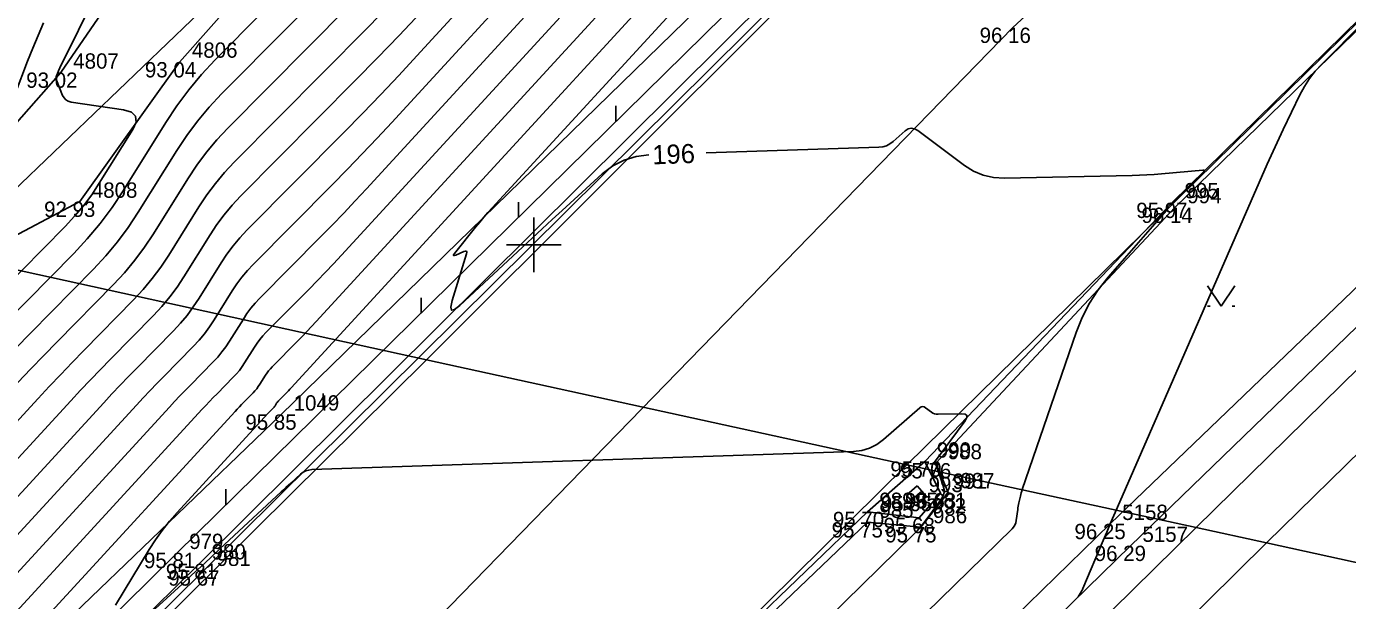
# Model space of a CAD drawing. Extents: x -711081 to -709338, y -1025122 to -1024092.
# Drawn here: x -709559.28 to -709535.12, y -1024256.5 to -1024246.01 of the extents above; entities that cross this region are included whole.
import ezdxf

# ---------------------------------------------------------------- set-up
doc = ezdxf.new("R2010")
doc.units = 0
for name, color, linetype in [('Ex_Contour Labels', 7, 'Continuous'), ('Ex_Major Contours', 7, 'Continuous'), ('Ex_Minor Contours', 7, 'Continuous'), ('Z_body', 7, 'Continuous'), ('Z_body_cisla', 7, 'Continuous'), ('Z_body_vysky_redukovane', 7, 'Continuous'), ('Z_hektometricka_sit', 7, 'Continuous'), ('Z_hrany_paty', 7, 'Continuous'), ('Z_katastr_hranice', 7, 'Continuous'), ('Z_katastr_vnitrni_kresba', 7, 'Continuous'), ('Z_komunikace', 7, 'Continuous'), ('Z_obruba', 7, 'Continuous'), ('Z_rozhranni', 7, 'Continuous'), ('Z_site_kanalizace_znaky', 7, 'Continuous'), ('Z_svodidla', 7, 'Continuous'), ('Z_svodidla_znacky', 7, 'Continuous'), ('Z_vdz12_prerusovana', 7, 'Continuous'), ('Z_znaky_kultur', 7, 'Continuous')]:
    doc.layers.add(name, color=color, linetype=linetype)

# ---------------------------------------------------------------- blocks, each defined once
blk = doc.blocks.new('POINT_DISPLAY')
blk.add_line((0, 0), (0, 0))
blk = doc.blocks.new('Z529')
blk.add_line((0, 0), (0.2, 0.2))
blk = doc.blocks.new('Z46260')
for p, q in [((0.13, 0.13), (-0.13, 0.13)), ((-0.13, 0.13), (-0.13, -0.13)), ((0.13, 0), (-0.13, 0)), ((0.13, -0.13), (0.13, 0.13)), ((-0.13, -0.13), (0.13, -0.13))]:
    blk.add_line(p, q)
blk = doc.blocks.new('Z314')
for p, q in [((-0.25, 0.17), (0, -0.2)), ((0, -0.2), (0.25, 0.17)), ((-0.25, -0.2), (-0.2, -0.2)), ((0.2, -0.2), (0.25, -0.2))]:
    blk.add_line(p, q)

msp = doc.modelspace()

# ---------------------------------------------------------------- linework, layer by layer
at = {"layer": 'Ex_Major Contours'}
for points in [[(-709546.03, -1024241.323), (-709553.056, -1024248.975), (-709553.263, -1024249.198), (-709553.472, -1024249.419), (-709553.683, -1024249.638), (-709553.897, -1024249.855), (-709555.013, -1024250.981), (-709555.095, -1024251.069), (-709555.172, -1024251.16), (-709555.244, -1024251.256), (-709555.31, -1024251.356), (-709555.564, -1024251.764), (-709555.63, -1024251.864), (-709555.702, -1024251.959), (-709555.778, -1024252.051), (-709555.86, -1024252.139), (-709556.278, -1024252.563), (-709556.375, -1024252.663), (-709556.472, -1024252.763), (-709556.567, -1024252.865), (-709556.662, -1024252.967), (-709564.986, -1024262.027)], [(-709547.898, -1024248.357), (-709548.125, -1024248.384), (-709548.348, -1024248.451), (-709548.555, -1024248.558), (-709548.746, -1024248.705), (-709549.478, -1024249.371), (-709549.661, -1024249.538), (-709549.843, -1024249.706), (-709550.025, -1024249.874), (-709550.206, -1024250.042), (-709551.349, -1024251.107), (-709551.446, -1024251.184), (-709551.502, -1024251.195), (-709551.517, -1024251.14), (-709551.491, -1024251.018), (-709551.23, -1024250.167), (-709551.224, -1024250.136), (-709551.231, -1024250.118), (-709551.249, -1024250.114), (-709551.28, -1024250.123), (-709551.425, -1024250.187), (-709551.454, -1024250.197), (-709551.468, -1024250.195), (-709551.466, -1024250.182), (-709551.448, -1024250.157), (-709551.062, -1024249.675), (-709550.988, -1024249.585), (-709550.913, -1024249.496), (-709550.837, -1024249.409), (-709550.759, -1024249.323), (-709543.411, -1024241.321)], [(-709557.648, -1024244.705), (-709558.664, -1024246.763), (-709558.672, -1024246.781), (-709558.681, -1024246.8), (-709558.688, -1024246.819), (-709558.696, -1024246.837), (-709558.725, -1024246.913), (-709558.73, -1024246.932), (-709558.732, -1024246.951), (-709558.73, -1024246.97), (-709558.724, -1024246.989), (-709558.614, -1024247.269), (-709558.589, -1024247.316), (-709558.555, -1024247.352), (-709558.512, -1024247.377), (-709558.46, -1024247.391), (-709557.499, -1024247.534), (-709557.355, -1024247.577), (-709557.279, -1024247.651), (-709557.272, -1024247.757), (-709557.333, -1024247.894), (-709557.944, -1024248.874), (-709558.083, -1024249.084), (-709558.234, -1024249.286), (-709558.395, -1024249.479), (-709558.567, -1024249.663), (-709559.754, -1024250.87)], [(-709552.582, -1024245.566), (-709553.046, -1024246.038), (-709555.476, -1024248.489), (-709555.655, -1024248.679), (-709555.822, -1024248.878), (-709555.977, -1024249.087), (-709556.121, -1024249.304), (-709556.675, -1024250.192), (-709556.819, -1024250.409), (-709556.974, -1024250.618), (-709557.141, -1024250.817), (-709557.319, -1024251.008), (-709558.228, -1024251.932), (-709558.44, -1024252.149), (-709558.65, -1024252.368), (-709558.858, -1024252.588), (-709559.064, -1024252.811), (-709563.976, -1024258.156)], [(-709542.829, -1024256.734), (-709541.254, -1024255.192), (-709541.225, -1024255.16), (-709541.203, -1024255.123), (-709541.187, -1024255.084), (-709541.178, -1024255.042), (-709541.15, -1024254.838), (-709541.146, -1024254.807), (-709541.141, -1024254.776), (-709541.135, -1024254.746), (-709541.128, -1024254.716), (-709541.101, -1024254.594), (-709541.094, -1024254.564), (-709541.086, -1024254.534), (-709541.077, -1024254.504), (-709541.067, -1024254.475), (-709540.083, -1024251.604), (-709539.974, -1024251.33), (-709539.84, -1024251.069), (-709539.681, -1024250.823), (-709539.498, -1024250.592), (-709538.433, -1024249.374), (-709538.377, -1024249.31), (-709538.319, -1024249.248), (-709538.261, -1024249.186), (-709538.201, -1024249.125), (-709537.873, -1024248.793), (-709537.857, -1024248.777), (-709537.842, -1024248.761), (-709537.826, -1024248.745), (-709537.811, -1024248.729), (-709537.75, -1024248.664), (-709537.74, -1024248.65), (-709537.738, -1024248.64), (-709537.747, -1024248.635), (-709537.764, -1024248.635), (-709538.522, -1024248.701), (-709538.656, -1024248.712), (-709538.79, -1024248.72), (-709538.924, -1024248.726), (-709539.058, -1024248.73), (-709541.395, -1024248.78), (-709541.593, -1024248.768), (-709541.78, -1024248.726), (-709541.957, -1024248.652), (-709542.125, -1024248.547), (-709542.98, -1024247.91), (-709543.038, -1024247.877), (-709543.096, -1024247.868), (-709543.153, -1024247.882), (-709543.209, -1024247.919), (-709543.431, -1024248.113), (-709543.489, -1024248.156), (-709543.551, -1024248.188), (-709543.618, -1024248.207), (-709543.69, -1024248.216), (-709546.849, -1024248.321)]]:
    msp.add_lwpolyline(points, dxfattribs=at)
at = {"layer": 'Ex_Minor Contours'}
for points in [[(-709545.375, -1024241.323), (-709553.516, -1024250.188), (-709553.662, -1024250.346), (-709553.81, -1024250.502), (-709553.959, -1024250.656), (-709554.109, -1024250.81), (-709554.898, -1024251.604), (-709554.956, -1024251.666), (-709555.01, -1024251.731), (-709555.06, -1024251.798), (-709555.107, -1024251.869), (-709555.286, -1024252.157), (-709555.333, -1024252.227), (-709555.383, -1024252.295), (-709555.438, -1024252.36), (-709555.495, -1024252.422), (-709555.79, -1024252.721), (-709555.859, -1024252.791), (-709555.927, -1024252.862), (-709555.994, -1024252.934), (-709556.061, -1024253.006), (-709565.239, -1024262.994)], [(-709564.734, -1024261.059), (-709557.262, -1024252.928), (-709557.14, -1024252.796), (-709557.016, -1024252.664), (-709556.891, -1024252.534), (-709556.765, -1024252.405), (-709556.225, -1024251.856), (-709556.119, -1024251.743), (-709556.02, -1024251.624), (-709555.927, -1024251.5), (-709555.842, -1024251.371), (-709555.513, -1024250.843), (-709555.427, -1024250.714), (-709555.335, -1024250.59), (-709555.235, -1024250.471), (-709555.129, -1024250.358), (-709553.684, -1024248.901), (-709553.408, -1024248.62), (-709553.135, -1024248.337), (-709552.864, -1024248.05), (-709552.596, -1024247.762), (-709546.685, -1024241.324)], [(-709564.481, -1024260.092), (-709557.863, -1024252.889), (-709557.713, -1024252.726), (-709557.561, -1024252.566), (-709557.408, -1024252.406), (-709557.253, -1024252.248), (-709556.589, -1024251.573), (-709556.459, -1024251.434), (-709556.338, -1024251.289), (-709556.225, -1024251.136), (-709556.119, -1024250.978), (-709555.716, -1024250.33), (-709555.61, -1024250.171), (-709555.497, -1024250.019), (-709555.375, -1024249.874), (-709555.245, -1024249.735), (-709553.471, -1024247.947), (-709553.132, -1024247.602), (-709552.797, -1024247.254), (-709552.465, -1024246.903), (-709552.136, -1024246.548), (-709547.34, -1024241.325)], [(-709562.18, -1024260.358), (-709555.461, -1024253.045), (-709555.422, -1024253.003), (-709555.382, -1024252.961), (-709555.343, -1024252.92), (-709555.303, -1024252.879), (-709555.131, -1024252.704), (-709555.097, -1024252.668), (-709555.065, -1024252.63), (-709555.036, -1024252.591), (-709555.009, -1024252.55), (-709554.904, -1024252.382), (-709554.877, -1024252.341), (-709554.847, -1024252.301), (-709554.816, -1024252.264), (-709554.782, -1024252.228), (-709554.322, -1024251.764), (-709554.234, -1024251.675), (-709554.147, -1024251.584), (-709554.061, -1024251.493), (-709553.976, -1024251.401), (-709544.72, -1024241.322)], [(-709544.065, -1024241.322), (-709554.436, -1024252.615), (-709554.46, -1024252.641), (-709554.485, -1024252.667), (-709554.51, -1024252.693), (-709554.535, -1024252.718), (-709554.666, -1024252.851), (-709554.676, -1024252.861), (-709554.685, -1024252.872), (-709554.693, -1024252.883), (-709554.701, -1024252.895), (-709554.731, -1024252.943), (-709554.739, -1024252.955), (-709554.747, -1024252.966), (-709554.756, -1024252.977), (-709554.766, -1024252.987), (-709554.815, -1024253.037), (-709554.826, -1024253.049), (-709554.838, -1024253.06), (-709554.849, -1024253.072), (-709554.86, -1024253.084), (-709556.52, -1024254.891), (-709556.661, -1024255.052), (-709556.793, -1024255.219), (-709556.917, -1024255.392), (-709557.032, -1024255.572), (-709557.647, -1024256.586)], [(-709551.51, -1024242.271), (-709555.823, -1024246.619), (-709556.074, -1024246.887), (-709556.309, -1024247.167), (-709556.527, -1024247.46), (-709556.73, -1024247.765), (-709557.508, -1024249.013), (-709557.71, -1024249.318), (-709557.928, -1024249.611), (-709558.163, -1024249.892), (-709558.412, -1024250.16), (-709559.691, -1024251.458)], [(-709552.085, -1024243.589), (-709555.708, -1024247.243), (-709555.934, -1024247.484), (-709556.146, -1024247.737), (-709556.344, -1024248.002), (-709556.527, -1024248.278), (-709557.23, -1024249.406), (-709557.413, -1024249.682), (-709557.61, -1024249.947), (-709557.822, -1024250.2), (-709558.048, -1024250.443), (-709559.203, -1024251.616), (-709559.472, -1024251.892)], [(-709552.659, -1024244.908), (-709555.592, -1024247.866), (-709555.794, -1024248.082), (-709555.984, -1024248.308), (-709556.161, -1024248.544), (-709556.324, -1024248.791), (-709556.952, -1024249.799), (-709557.116, -1024250.045), (-709557.292, -1024250.282), (-709557.481, -1024250.509), (-709557.683, -1024250.725), (-709558.716, -1024251.774), (-709558.956, -1024252.02), (-709559.194, -1024252.269), (-709559.431, -1024252.519)], [(-709540.048, -1024256.435), (-709539.993, -1024256.345), (-709539.984, -1024256.329), (-709539.975, -1024256.314), (-709539.968, -1024256.298), (-709539.96, -1024256.282), (-709539.589, -1024255.404), (-709539.524, -1024255.252), (-709539.459, -1024255.1), (-709539.394, -1024254.949), (-709539.328, -1024254.798), (-709536.588, -1024248.527), (-709536.517, -1024248.367), (-709536.445, -1024248.207), (-709536.371, -1024248.049), (-709536.295, -1024247.891), (-709535.991, -1024247.261), (-709535.909, -1024247.107), (-709535.815, -1024246.962), (-709535.709, -1024246.825), (-709535.592, -1024246.697), (-709534.063, -1024245.152)], [(-709564.229, -1024259.124), (-709558.463, -1024252.85), (-709558.285, -1024252.657), (-709558.105, -1024252.467), (-709557.924, -1024252.277), (-709557.741, -1024252.09), (-709556.954, -1024251.291), (-709556.8, -1024251.126), (-709556.656, -1024250.953), (-709556.522, -1024250.773), (-709556.397, -1024250.585), (-709555.918, -1024249.817), (-709555.794, -1024249.629), (-709555.659, -1024249.449), (-709555.515, -1024249.276), (-709555.361, -1024249.112), (-709553.258, -1024246.992), (-709552.857, -1024246.584), (-709552.46, -1024246.171), (-709552.066, -1024245.755)], [(-709559.71, -1024247.837), (-709559.254, -1024246.64), (-709559.162, -1024246.406), (-709559.064, -1024246.174), (-709558.961, -1024245.944)], [(-709557.407, -1024257.099), (-709556.428, -1024256.2), (-709556.255, -1024256.041), (-709556.082, -1024255.881), (-709555.909, -1024255.721), (-709555.737, -1024255.56), (-709554.618, -1024254.518), (-709554.574, -1024254.477), (-709554.53, -1024254.436), (-709554.486, -1024254.396), (-709554.442, -1024254.355), (-709554.264, -1024254.194), (-709554.218, -1024254.158), (-709554.168, -1024254.132), (-709554.114, -1024254.116), (-709554.056, -1024254.109), (-709544.156, -1024253.779), (-709544.003, -1024253.761), (-709543.86, -1024253.719), (-709543.727, -1024253.652), (-709543.603, -1024253.561), (-709542.942, -1024252.981), (-709542.916, -1024252.964), (-709542.891, -1024252.958), (-709542.864, -1024252.962), (-709542.837, -1024252.977), (-709542.729, -1024253.058), (-709542.701, -1024253.075), (-709542.672, -1024253.088), (-709542.64, -1024253.095), (-709542.608, -1024253.097), (-709542.178, -1024253.088), (-709542.112, -1024253.094), (-709542.079, -1024253.118), (-709542.079, -1024253.159), (-709542.112, -1024253.217), (-709542.674, -1024253.973), (-709542.677, -1024253.979), (-709542.678, -1024253.985), (-709542.677, -1024253.991), (-709542.673, -1024253.997), (-709542.653, -1024254.02), (-709542.648, -1024254.027), (-709542.644, -1024254.033), (-709542.641, -1024254.04), (-709542.638, -1024254.047), (-709542.511, -1024254.408), (-709542.496, -1024254.47), (-709542.497, -1024254.529), (-709542.513, -1024254.586), (-709542.544, -1024254.641), (-709542.807, -1024255.003), (-709542.865, -1024255.08), (-709542.926, -1024255.155), (-709542.991, -1024255.226), (-709543.058, -1024255.295), (-709546.198, -1024258.369)], [(-709542.92, -1024255.16), (-709543.9, -1024255.07)]]:
    msp.add_lwpolyline(points, dxfattribs=at)
at = {"layer": 'Z_hektometricka_sit'}
for p, q in [((-709550, -1024249.5), (-709550, -1024250.5)), ((-709550.5, -1024250), (-709549.5, -1024250))]:
    msp.add_line(p, q, dxfattribs=at)
at = {"layer": 'Z_hrany_paty'}
for p, q in [((-709550.5, -1024239.95), (-709556.48, -1024246.66)), ((-709542.52, -1024241.32), (-709554.62, -1024253.1)), ((-709557.07, -1024244.56), (-709558.65, -1024246.85)), ((-709556.48, -1024246.66), (-709558.3, -1024249.21)), ((-709558.65, -1024246.85), (-709562.84, -1024251.6)), ((-709558.3, -1024249.21), (-709562.84, -1024251.6)), ((-709554.62, -1024253.1), (-709565.35, -1024263.42))]:
    msp.add_line(p, q, dxfattribs=at)
at = {"layer": 'Z_katastr_hranice'}
for p, q in [((-709545.19, -1024235.27), (-709560.73, -1024250.18)), ((-709525.27, -1024242.78), (-709537.89, -1024255.17)), ((-709551.96, -1024252.1), (-709560.73, -1024250.18)), ((-709543.18, -1024254.02), (-709551.96, -1024252.1)), ((-709537.89, -1024255.17), (-709543.18, -1024254.02)), ((-709537.89, -1024255.17), (-709551.32, -1024268.36)), ((-709536.6, -1024255.45), (-709537.89, -1024255.17)), ((-709533.32, -1024256.17), (-709536.6, -1024255.45))]:
    msp.add_line(p, q, dxfattribs=at)
at = {"layer": 'Z_katastr_vnitrni_kresba'}
for p, q in [((-709551.96, -1024252.1), (-709525.67, -1024225.85)), ((-709516.01, -1024227.36), (-709543.18, -1024254.02)), ((-709536.6, -1024255.45), (-709527.53, -1024246.53)), ((-709551.96, -1024252.1), (-709577.18, -1024277.05)), ((-709573.42, -1024283.89), (-709543.18, -1024254.02)), ((-709570.66, -1024288.9), (-709536.6, -1024255.45))]:
    msp.add_line(p, q, dxfattribs=at)
at = {"layer": 'Z_komunikace'}
for p, q in [((-709538.33, -1024249.23), (-709528.16, -1024239.25)), ((-709539.09, -1024255.5), (-709524.82, -1024241.69)), ((-709556.03, -1024255.95), (-709543.28, -1024243.32)), ((-709542.85, -1024253.96), (-709538.33, -1024249.23)), ((-709543.9, -1024254.88), (-709542.85, -1024253.96)), ((-709550.15, -1024260.89), (-709543.9, -1024254.88)), ((-709553.46, -1024269.53), (-709539.09, -1024255.5)), ((-709567.5, -1024267.27), (-709556.03, -1024255.95))]:
    msp.add_line(p, q, dxfattribs=at)
at = {"layer": 'Z_obruba'}
for p, q in [((-709538.28, -1024249.32), (-709528.07, -1024239.39)), ((-709556.12, -1024255.83), (-709543.47, -1024243.27)), ((-709542.65, -1024253.99), (-709538.28, -1024249.32)), ((-709542.42, -1024254.53), (-709542.65, -1024253.99)), ((-709542.92, -1024255.16), (-709542.42, -1024254.53)), ((-709550.11, -1024261), (-709543.9, -1024255.07)), ((-709543.9, -1024255.07), (-709542.92, -1024255.16)), ((-709567.36, -1024266.88), (-709556.12, -1024255.83))]:
    msp.add_line(p, q, dxfattribs=at)
at = {"layer": 'Z_rozhranni'}
for p, q in [((-709539.46, -1024255.1), (-709525.12, -1024241.32)), ((-709542.56, -1024254.54), (-709542.85, -1024253.96)), ((-709542.56, -1024254.54), (-709542.95, -1024254.99)), ((-709543.9, -1024254.88), (-709542.95, -1024254.99)), ((-709553.68, -1024268.94), (-709539.46, -1024255.1))]:
    msp.add_line(p, q, dxfattribs=at)
at = {"layer": 'Z_svodidla'}
for p, q in [((-709556.52, -1024255.63), (-709543.59, -1024242.92)), ((-709567.66, -1024266.59), (-709556.52, -1024255.63))]:
    msp.add_line(p, q, dxfattribs=at)
at = {"layer": 'Z_vdz12_prerusovana'}
for p, q in [((-709541.24, -1024246.03), (-709530.49, -1024236.04)), ((-709553.11, -1024258.22), (-709541.24, -1024246.03))]:
    msp.add_line(p, q, dxfattribs=at)

# ---------------------------------------------------------------- block references
at = {"layer": 'Z_body'}
for p in [(-709541.24, -1024246.03), (-709556.48, -1024246.66), (-709558.65, -1024246.85), (-709558.3, -1024249.21), (-709538.33, -1024249.23), (-709538.28, -1024249.32), (-709554.62, -1024253.1), (-709542.85, -1024253.96), (-709542.65, -1024253.99), (-709542.42, -1024254.53), (-709543, -1024254.59), (-709542.56, -1024254.54), (-709543.9, -1024254.88), (-709542.95, -1024254.99), (-709543.9, -1024255.07), (-709542.92, -1024255.16), (-709539.46, -1024255.1), (-709556.52, -1024255.63), (-709539.09, -1024255.5), (-709556.12, -1024255.83), (-709556.03, -1024255.95)]:
    msp.add_blockref('POINT_DISPLAY', p, dxfattribs=at)
at = {"layer": 'Z_site_kanalizace_znaky', "rotation": 41.39999999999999}
msp.add_blockref('Z46260', (-709543, -1024254.59), dxfattribs=at)
at = {"layer": 'Z_svodidla_znacky', "rotation": 44.5}
for p in [(-709548.5, -1024247.74), (-709550.28, -1024249.5), (-709552.06, -1024251.25), (-709553.85, -1024253), (-709555.63, -1024254.75)]:
    msp.add_blockref('Z529', p, dxfattribs=at)
at = {"layer": 'Z_znaky_kultur'}
msp.add_blockref('Z314', (-709537.43, -1024250.92), dxfattribs=at)

# ---------------------------------------------------------------- texts
at = {"layer": 'Ex_Contour Labels'}
msp.add_text('196', height=0.35, rotation=1.9662, dxfattribs=at).set_placement((-709547.827, -1024248.53))
at = {"layer": 'Z_body_cisla'}
for s, p in [('4806', (-709556.25, -1024246.58)), ('4807', (-709558.42, -1024246.78)), ('4808', (-709558.08, -1024249.14)), ('995', (-709538.1, -1024249.15)), ('994', (-709538.05, -1024249.24)), ('1049', (-709554.39, -1024253.03)), ('990', (-709542.63, -1024253.89)), ('988', (-709542.43, -1024253.92)), ('993', (-709542.78, -1024254.52)), ('991', (-709542.34, -1024254.46)), ('987', (-709542.2, -1024254.45)), ('989', (-709543.68, -1024254.81)), ('985', (-709543.68, -1024254.99)), ('992', (-709542.72, -1024254.91)), ('5158', (-709539.24, -1024255.03)), ('986', (-709542.7, -1024255.09)), ('5157', (-709538.87, -1024255.43)), ('979', (-709556.3, -1024255.56)), ('980', (-709555.89, -1024255.75)), ('981', (-709555.8, -1024255.87))]:
    msp.add_text(s, height=0.28, dxfattribs=at).set_placement(p)
at = {"layer": 'Z_body_vysky_redukovane'}
for s, p in [('96 16', (-709541.847, -1024246.31)), ('93 04', (-709557.11, -1024246.94)), ('93 02', (-709559.28, -1024247.13)), ('92 93', (-709558.953, -1024249.49)), ('95 97', (-709538.983, -1024249.51)), ('96 14', (-709538.887, -1024249.6)), ('95 85', (-709555.273, -1024253.38)), ('95 70', (-709543.48, -1024254.24)), ('95 76', (-709543.303, -1024254.27)), ('95 81', (-709543.027, -1024254.81)), ('95 65', (-709543.653, -1024254.87)), ('95 63', (-709543.213, -1024254.82)), ('95 70', (-709544.53, -1024255.16)), ('95 68', (-709543.603, -1024255.27)), ('95 75', (-709544.553, -1024255.35)), ('95 75', (-709543.573, -1024255.44)), ('96 25', (-709540.113, -1024255.38)), ('96 29', (-709539.743, -1024255.78)), ('95 81', (-709557.127, -1024255.91)), ('95 81', (-709556.727, -1024256.11)), ('95 67', (-709556.683, -1024256.23))]:
    msp.add_text(s, height=0.28, dxfattribs=at).set_placement(p)

doc.saveas('drawing.dxf')
